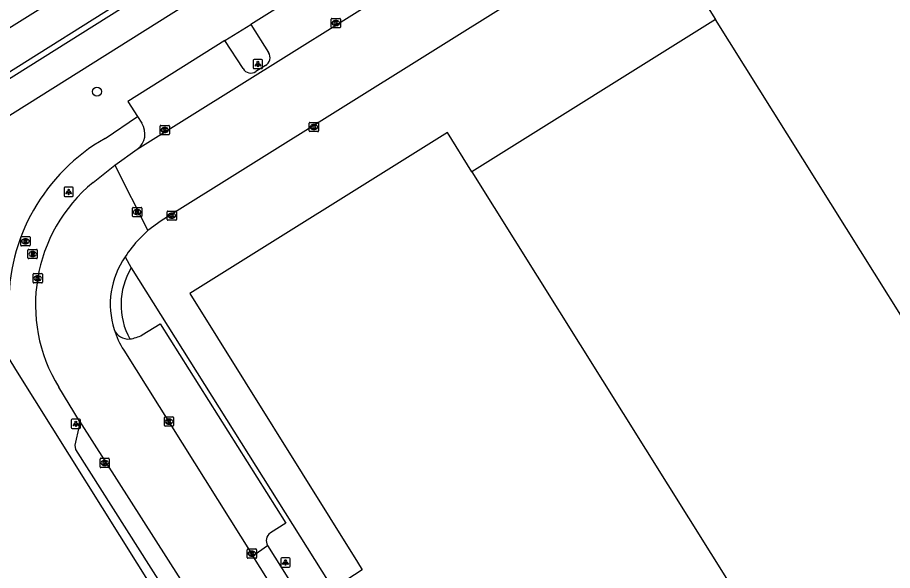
# Model space of a CAD drawing. Extents: x 158461 to 159795, y 387220 to 388672.
# Drawn here: x 158601.3 to 158695.7, y 387894.9 to 387954.6 of the extents above; entities that cross this region are included whole.
import ezdxf

# ---------------------------------------------------------------- set-up
doc = ezdxf.new("R2010")
doc.units = 0
for name, color, linetype in [('IMGEO_Boom', 7, 'Continuous'), ('IMGEO_Groenvoorziening', 7, 'Continuous'), ('IMGEO_Haag', 7, 'Continuous'), ('IMGEO_Kolk', 7, 'Continuous'), ('IMGEO_Lichtpunt', 7, 'Continuous'), ('IMGEO_Pand', 7, 'Continuous'), ('IMGEO_Parkeervlak_open', 7, 'Continuous'), ('IMGEO_Rijbaan_lokaal_gesloten', 7, 'Continuous'), ('IMGEO_Rioolput', 7, 'Continuous'), ('IMGEO_Voetpad_open', 7, 'Continuous')]:
    doc.layers.add(name, color=color, linetype=linetype)

msp = doc.modelspace()

# ---------------------------------------------------------------- linework, layer by layer
at = {"layer": 'IMGEO_Boom'}
msp.add_circle((158609.844, 387946.569), 0.489, dxfattribs=at)
at = {"layer": 'IMGEO_Groenvoorziening'}
for points in [[(158682.361, 388002.322), (158681.495, 388001.799), (158681.34, 388000), (158681.403, 387998.044), (158681.503, 387994.979), (158681.122, 387994.739), (158591.006, 387938.082)], [(158623.656, 387952.083), (158626.454, 387953.83)]]:
    msp.add_lwpolyline(points, dxfattribs=at)
at = {"layer": 'IMGEO_Haag'}
msp.add_lwpolyline([(158590.888, 387942.023), (158622.635, 387961.983), (158622.315, 387962.491), (158590.568, 387942.531), (158590.888, 387942.023)], dxfattribs=at)
at = {"layer": 'IMGEO_Kolk'}
for p, q in [((158635.19, 387954.472), (158636.042, 387954.472)), ((158635.115, 387953.546), (158635.115, 387954.398)), ((158635.626, 387953.692), (158635.601, 387953.692)), ((158635.603, 387954.252), (158635.628, 387954.252)), ((158636.116, 387954.398), (158636.116, 387953.546)), ((158636.042, 387953.472), (158635.19, 387953.472)), ((158632.754, 387942.325), (158632.754, 387943.177)), ((158632.829, 387943.251), (158633.681, 387943.251)), ((158633.755, 387943.177), (158633.755, 387942.325)), ((158616.655, 387942.001), (158616.655, 387942.853)), ((158616.73, 387942.927), (158617.582, 387942.927)), ((158617.143, 387942.707), (158617.168, 387942.707)), ((158617.656, 387942.853), (158617.656, 387942.001)), ((158633.681, 387942.251), (158632.829, 387942.251)), ((158633.265, 387942.471), (158633.24, 387942.471)), ((158633.242, 387943.031), (158633.267, 387943.031)), ((158617.582, 387941.927), (158616.73, 387941.927)), ((158617.166, 387942.147), (158617.141, 387942.147)), ((158617.493, 387933.683), (158618.345, 387933.683)), ((158617.418, 387932.757), (158617.418, 387933.609)), ((158617.929, 387932.903), (158617.904, 387932.903)), ((158617.906, 387933.463), (158617.931, 387933.463)), ((158618.419, 387933.609), (158618.419, 387932.757)), ((158618.345, 387932.683), (158617.493, 387932.683)), ((158602.948, 387925.999), (158602.948, 387926.851)), ((158603.023, 387926.925), (158603.875, 387926.925)), ((158603.459, 387926.145), (158603.434, 387926.145)), ((158603.436, 387926.705), (158603.461, 387926.705)), ((158603.949, 387926.851), (158603.949, 387925.999)), ((158603.875, 387925.925), (158603.023, 387925.925)), ((158617.115, 387910.533), (158617.115, 387911.385)), ((158617.19, 387911.459), (158618.042, 387911.459)), ((158617.603, 387911.239), (158617.628, 387911.239)), ((158618.116, 387911.385), (158618.116, 387910.533)), ((158618.042, 387910.459), (158617.19, 387910.459)), ((158617.626, 387910.679), (158617.601, 387910.679)), ((158610.176, 387906.062), (158610.176, 387906.914)), ((158610.251, 387906.988), (158611.103, 387906.988)), ((158610.664, 387906.768), (158610.689, 387906.768)), ((158611.177, 387906.914), (158611.177, 387906.062)), ((158611.103, 387905.988), (158610.251, 387905.988)), ((158610.687, 387906.208), (158610.662, 387906.208)), ((158626.064, 387896.273), (158626.064, 387897.125)), ((158626.139, 387897.199), (158626.991, 387897.199)), ((158626.552, 387896.979), (158626.577, 387896.979)), ((158627.065, 387897.125), (158627.065, 387896.273)), ((158626.991, 387896.199), (158626.139, 387896.199)), ((158626.575, 387896.419), (158626.55, 387896.419))]:
    msp.add_line(p, q, dxfattribs=at)
for points in [[(158635.19, 387954.472), (158636.042, 387954.472)], [(158635.115, 387953.546), (158635.115, 387954.398)], [(158635.436, 387954.172), (158635.559, 387954.172), (158635.559, 387954.021), (158635.689, 387954.172), (158635.853, 387954.172), (158635.707, 387954.021), (158635.86, 387953.772), (158635.708, 387953.772), (158635.623, 387953.936), (158635.559, 387953.869), (158635.559, 387953.772), (158635.436, 387953.772), (158635.436, 387954.172)], [(158636.116, 387954.398), (158636.116, 387953.546)], [(158636.042, 387953.472), (158635.19, 387953.472)], [(158632.754, 387942.325), (158632.754, 387943.177)], [(158632.829, 387943.251), (158633.681, 387943.251)], [(158633.755, 387943.177), (158633.755, 387942.325)], [(158616.655, 387942.001), (158616.655, 387942.853)], [(158616.73, 387942.927), (158617.582, 387942.927)], [(158616.976, 387942.627), (158617.099, 387942.627), (158617.099, 387942.476), (158617.229, 387942.627), (158617.393, 387942.627), (158617.247, 387942.476), (158617.4, 387942.227), (158617.248, 387942.227), (158617.163, 387942.391), (158617.099, 387942.324), (158617.099, 387942.227), (158616.976, 387942.227), (158616.976, 387942.627)], [(158617.656, 387942.853), (158617.656, 387942.001)], [(158633.681, 387942.251), (158632.829, 387942.251)], [(158633.075, 387942.951), (158633.198, 387942.951), (158633.198, 387942.8), (158633.328, 387942.951), (158633.492, 387942.951), (158633.346, 387942.8), (158633.499, 387942.551), (158633.347, 387942.551), (158633.262, 387942.715), (158633.198, 387942.648), (158633.198, 387942.551), (158633.075, 387942.551), (158633.075, 387942.951)], [(158617.582, 387941.927), (158616.73, 387941.927)], [(158617.493, 387933.683), (158618.345, 387933.683)], [(158617.418, 387932.757), (158617.418, 387933.609)], [(158617.739, 387933.383), (158617.862, 387933.383), (158617.862, 387933.232), (158617.992, 387933.383), (158618.156, 387933.383), (158618.01, 387933.232), (158618.163, 387932.983), (158618.011, 387932.983), (158617.926, 387933.147), (158617.862, 387933.08), (158617.862, 387932.983), (158617.739, 387932.983), (158617.739, 387933.383)], [(158618.419, 387933.609), (158618.419, 387932.757)], [(158618.345, 387932.683), (158617.493, 387932.683)], [(158602.948, 387925.999), (158602.948, 387926.851)], [(158603.023, 387926.925), (158603.875, 387926.925)], [(158603.269, 387926.625), (158603.392, 387926.625), (158603.392, 387926.474), (158603.522, 387926.625), (158603.686, 387926.625), (158603.54, 387926.474), (158603.693, 387926.225), (158603.541, 387926.225), (158603.456, 387926.389), (158603.392, 387926.322), (158603.392, 387926.225), (158603.269, 387926.225), (158603.269, 387926.625)], [(158603.949, 387926.851), (158603.949, 387925.999)], [(158603.875, 387925.925), (158603.023, 387925.925)], [(158617.115, 387910.533), (158617.115, 387911.385)], [(158617.19, 387911.459), (158618.042, 387911.459)], [(158617.436, 387911.159), (158617.559, 387911.159), (158617.559, 387911.008), (158617.689, 387911.159), (158617.853, 387911.159), (158617.707, 387911.008), (158617.86, 387910.759), (158617.708, 387910.759), (158617.623, 387910.923), (158617.559, 387910.856), (158617.559, 387910.759), (158617.436, 387910.759), (158617.436, 387911.159)], [(158618.116, 387911.385), (158618.116, 387910.533)], [(158618.042, 387910.459), (158617.19, 387910.459)], [(158610.176, 387906.062), (158610.176, 387906.914)], [(158610.251, 387906.988), (158611.103, 387906.988)], [(158610.497, 387906.688), (158610.62, 387906.688), (158610.62, 387906.537), (158610.75, 387906.688), (158610.914, 387906.688), (158610.768, 387906.537), (158610.921, 387906.288), (158610.769, 387906.288), (158610.684, 387906.452), (158610.62, 387906.385), (158610.62, 387906.288), (158610.497, 387906.288), (158610.497, 387906.688)], [(158611.177, 387906.914), (158611.177, 387906.062)], [(158611.103, 387905.988), (158610.251, 387905.988)], [(158626.064, 387896.273), (158626.064, 387897.125)], [(158626.139, 387897.199), (158626.991, 387897.199)], [(158626.385, 387896.899), (158626.508, 387896.899), (158626.508, 387896.748), (158626.638, 387896.899), (158626.802, 387896.899), (158626.656, 387896.748), (158626.809, 387896.499), (158626.657, 387896.499), (158626.572, 387896.663), (158626.508, 387896.596), (158626.508, 387896.499), (158626.385, 387896.499), (158626.385, 387896.899)], [(158627.065, 387897.125), (158627.065, 387896.273)], [(158626.991, 387896.199), (158626.139, 387896.199)]]:
    msp.add_lwpolyline(points, dxfattribs=at)
for centre, start, end in [((158635.192, 387954.396), 91.55205, 178.44795), ((158635.192, 387954.396), 91.55205, 178.44795), ((158636.04, 387954.396), 1.55205, 88.44795), ((158636.04, 387954.396), 1.55205, 88.44795), ((158635.192, 387953.548), 181.55205, 268.44795), ((158635.192, 387953.548), 181.55205, 268.44795), ((158636.04, 387953.548), 271.55205, 358.44795), ((158636.04, 387953.548), 271.55205, 358.44795), ((158632.831, 387943.175), 91.55205, 178.44795), ((158632.831, 387943.175), 91.55205, 178.44795), ((158633.679, 387943.175), 1.55205, 88.44795), ((158633.679, 387943.175), 1.55205, 88.44795), ((158616.732, 387942.851), 91.55205, 178.44795), ((158616.732, 387942.851), 91.55205, 178.44795), ((158617.58, 387942.851), 1.55205, 88.44795), ((158617.58, 387942.851), 1.55205, 88.44795), ((158632.831, 387942.327), 181.55205, 268.44795), ((158632.831, 387942.327), 181.55205, 268.44795), ((158633.679, 387942.327), 271.55205, 358.44795), ((158633.679, 387942.327), 271.55205, 358.44795), ((158616.732, 387942.003), 181.55205, 268.44795), ((158616.732, 387942.003), 181.55205, 268.44795), ((158617.58, 387942.003), 271.55205, 358.44795), ((158617.58, 387942.003), 271.55205, 358.44795), ((158617.495, 387933.607), 91.55205, 178.44795), ((158617.495, 387933.607), 91.55205, 178.44795), ((158618.343, 387933.607), 1.55205, 88.44795), ((158618.343, 387933.607), 1.55205, 88.44795), ((158617.495, 387932.759), 181.55205, 268.44795), ((158617.495, 387932.759), 181.55205, 268.44795), ((158618.343, 387932.759), 271.55205, 358.44795), ((158618.343, 387932.759), 271.55205, 358.44795), ((158603.025, 387926.849), 91.55205, 178.44795), ((158603.025, 387926.849), 91.55205, 178.44795), ((158603.873, 387926.849), 1.55205, 88.44795), ((158603.873, 387926.849), 1.55205, 88.44795), ((158603.025, 387926.001), 181.55205, 268.44795), ((158603.025, 387926.001), 181.55205, 268.44795), ((158603.873, 387926.001), 271.55205, 358.44795), ((158603.873, 387926.001), 271.55205, 358.44795), ((158617.192, 387911.383), 91.55205, 178.44795), ((158617.192, 387911.383), 91.55205, 178.44795), ((158618.04, 387911.383), 1.55205, 88.44795), ((158618.04, 387911.383), 1.55205, 88.44795), ((158617.192, 387910.535), 181.55205, 268.44795), ((158617.192, 387910.535), 181.55205, 268.44795), ((158618.04, 387910.535), 271.55205, 358.44795), ((158618.04, 387910.535), 271.55205, 358.44795), ((158610.253, 387906.912), 91.55205, 178.44795), ((158610.253, 387906.912), 91.55205, 178.44795), ((158611.101, 387906.912), 1.55205, 88.44795), ((158611.101, 387906.912), 1.55205, 88.44795), ((158610.253, 387906.064), 181.55205, 268.44795), ((158610.253, 387906.064), 181.55205, 268.44795), ((158611.101, 387906.064), 271.55205, 358.44795), ((158611.101, 387906.064), 271.55205, 358.44795), ((158626.141, 387897.123), 91.55205, 178.44795), ((158626.141, 387897.123), 91.55205, 178.44795), ((158626.989, 387897.123), 1.55205, 88.44795), ((158626.989, 387897.123), 1.55205, 88.44795), ((158626.141, 387896.275), 181.55205, 268.44795), ((158626.141, 387896.275), 181.55205, 268.44795), ((158626.989, 387896.275), 271.55205, 358.44795), ((158626.989, 387896.275), 271.55205, 358.44795)]:
    msp.add_arc(centre, 0.0765, start, end, dxfattribs=at)
for centre, major_axis, ratio, start_param, end_param in [((158635.602, 387953.972), (-0.387, 0.002), 0.722429, 4.712389, 7.853982), ((158635.627, 387953.972), (-0.39, 0.002), 0.717154, 1.570796, 4.712389), ((158617.142, 387942.427), (-0.387, 0.002), 0.722429, 4.712389, 7.853982), ((158617.167, 387942.427), (-0.39, 0.002), 0.717154, 1.570796, 4.712389), ((158633.241, 387942.751), (-0.387, 0.002), 0.722429, 4.712389, 7.853982), ((158633.266, 387942.751), (-0.39, 0.002), 0.717154, 1.570796, 4.712389), ((158617.905, 387933.183), (-0.387, 0.002), 0.722429, 4.712389, 7.853982), ((158617.93, 387933.183), (-0.39, 0.002), 0.717154, 1.570796, 4.712389), ((158603.435, 387926.425), (-0.387, 0.002), 0.722429, 4.712389, 7.853982), ((158603.46, 387926.425), (-0.39, 0.002), 0.717154, 1.570796, 4.712389), ((158617.602, 387910.959), (-0.387, 0.002), 0.722429, 4.712389, 7.853982), ((158617.627, 387910.959), (-0.39, 0.002), 0.717154, 1.570796, 4.712389), ((158610.663, 387906.488), (-0.387, 0.002), 0.722429, 4.712389, 7.853982), ((158610.688, 387906.488), (-0.39, 0.002), 0.717154, 1.570796, 4.712389), ((158626.551, 387896.699), (-0.387, 0.002), 0.722429, 4.712389, 7.853982), ((158626.576, 387896.699), (-0.39, 0.002), 0.717154, 1.570796, 4.712389)]:
    msp.add_ellipse(centre, major_axis=major_axis, ratio=ratio, start_param=start_param, end_param=end_param, dxfattribs=at)
at = {"layer": 'IMGEO_Lichtpunt'}
for p, q in [((158626.715, 387949.954), (158626.715, 387949.147)), ((158626.715, 387949.954), (158626.715, 387949.147)), ((158627.617, 387950.049), (158626.809, 387950.049)), ((158627.617, 387950.049), (158626.809, 387950.049)), ((158627.711, 387949.147), (158627.711, 387949.954)), ((158627.711, 387949.147), (158627.711, 387949.954)), ((158626.809, 387949.053), (158627.617, 387949.053)), ((158626.809, 387949.053), (158627.617, 387949.053)), ((158606.289, 387936.155), (158606.289, 387935.348)), ((158606.289, 387936.155), (158606.289, 387935.348)), ((158607.191, 387936.25), (158606.383, 387936.25)), ((158607.191, 387936.25), (158606.383, 387936.25)), ((158607.285, 387935.348), (158607.285, 387936.155)), ((158607.285, 387935.348), (158607.285, 387936.155)), ((158606.383, 387935.254), (158607.191, 387935.254)), ((158606.383, 387935.254), (158607.191, 387935.254)), ((158607.07, 387911.111), (158607.07, 387910.304)), ((158607.07, 387911.111), (158607.07, 387910.304)), ((158607.972, 387911.206), (158607.164, 387911.206)), ((158607.972, 387911.206), (158607.164, 387911.206)), ((158608.066, 387910.304), (158608.066, 387911.111)), ((158608.066, 387910.304), (158608.066, 387911.111)), ((158607.164, 387910.21), (158607.972, 387910.21)), ((158607.164, 387910.21), (158607.972, 387910.21)), ((158629.689, 387896.144), (158629.689, 387895.337)), ((158629.689, 387896.144), (158629.689, 387895.337)), ((158630.591, 387896.239), (158629.783, 387896.239)), ((158630.591, 387896.239), (158629.783, 387896.239)), ((158630.685, 387895.337), (158630.685, 387896.144)), ((158630.685, 387895.337), (158630.685, 387896.144)), ((158629.783, 387895.243), (158630.591, 387895.243)), ((158629.783, 387895.243), (158630.591, 387895.243))]:
    msp.add_line(p, q, dxfattribs=at)
for points in [[(158627.089, 387949.618), (158627.128, 387949.59), (158626.94, 387949.328), (158626.902, 387949.355), (158627.089, 387949.618)], [(158627.191, 387949.57), (158627.238, 387949.57), (158627.238, 387949.248), (158627.191, 387949.248), (158627.191, 387949.57)], [(158627.301, 387949.59), (158627.339, 387949.617), (158627.526, 387949.355), (158627.487, 387949.327), (158627.301, 387949.59)], [(158606.663, 387935.819), (158606.702, 387935.791), (158606.514, 387935.529), (158606.476, 387935.556), (158606.663, 387935.819)], [(158606.765, 387935.771), (158606.812, 387935.771), (158606.812, 387935.449), (158606.765, 387935.449), (158606.765, 387935.771)], [(158606.875, 387935.791), (158606.913, 387935.818), (158607.1, 387935.556), (158607.061, 387935.528), (158606.875, 387935.791)], [(158607.444, 387910.775), (158607.483, 387910.747), (158607.295, 387910.485), (158607.257, 387910.512), (158607.444, 387910.775)], [(158607.546, 387910.727), (158607.593, 387910.727), (158607.593, 387910.405), (158607.546, 387910.405), (158607.546, 387910.727)], [(158607.656, 387910.747), (158607.694, 387910.774), (158607.881, 387910.512), (158607.842, 387910.484), (158607.656, 387910.747)], [(158630.063, 387895.808), (158630.102, 387895.78), (158629.914, 387895.518), (158629.876, 387895.545), (158630.063, 387895.808)], [(158630.165, 387895.76), (158630.212, 387895.76), (158630.212, 387895.438), (158630.165, 387895.438), (158630.165, 387895.76)], [(158630.275, 387895.78), (158630.313, 387895.807), (158630.5, 387895.545), (158630.461, 387895.517), (158630.275, 387895.78)]]:
    msp.add_lwpolyline(points, dxfattribs=at)
for centre in [(158627.214, 387949.752), (158606.788, 387935.953), (158607.569, 387910.909), (158630.188, 387895.942)]:
    msp.add_circle(centre, 0.0994, dxfattribs=at)
for centre, start, end in [((158626.809, 387949.954), 90, 180), ((158626.809, 387949.954), 90, 180), ((158627.617, 387949.954), 0, 90), ((158627.617, 387949.954), 0, 90), ((158626.809, 387949.147), 180, 270), ((158626.809, 387949.147), 180, 270), ((158627.617, 387949.147), 270, 0), ((158627.617, 387949.147), 270, 360), ((158606.383, 387936.155), 90, 180), ((158606.383, 387936.155), 90, 180), ((158607.191, 387936.155), 0, 90), ((158607.191, 387936.155), 0, 90), ((158606.383, 387935.348), 180, 270), ((158606.383, 387935.348), 180, 270), ((158607.191, 387935.348), 270, 0), ((158607.191, 387935.348), 270, 360), ((158607.164, 387911.111), 90, 180), ((158607.164, 387911.111), 90, 180), ((158607.972, 387911.111), 0, 90), ((158607.972, 387911.111), 0, 90), ((158607.164, 387910.304), 180, 270), ((158607.164, 387910.304), 180, 270), ((158607.972, 387910.304), 270, 0), ((158607.972, 387910.304), 270, 360), ((158629.783, 387896.144), 90, 180), ((158629.783, 387896.144), 90, 180), ((158630.591, 387896.144), 0, 90), ((158630.591, 387896.144), 0, 90), ((158629.783, 387895.337), 180, 270), ((158629.783, 387895.337), 180, 270), ((158630.591, 387895.337), 270, 0), ((158630.591, 387895.337), 270, 360)]:
    msp.add_arc(centre, 0.0946, start, end, dxfattribs=at)
at = {"layer": 'IMGEO_Pand'}
for points in [[(158698.268, 387973.691), (158673.995, 387958.537), (158676.61, 387954.348)], [(158676.61, 387954.348), (158650.308, 387937.927)], [(158714.098, 387894.495), (158676.61, 387954.348)], [(158650.308, 387937.927), (158647.66, 387942.169), (158619.858, 387924.778), (158637.955, 387895.772), (158638.476, 387894.936), (158636.079, 387893.406)], [(158650.308, 387937.927), (158687.775, 387878.041)], [(158598.232, 387921.11), (158601.246, 387916.289), (158616.005, 387892.681), (158615.918, 387892.626)]]:
    msp.add_lwpolyline(points, dxfattribs=at)
at = {"layer": 'IMGEO_Parkeervlak_open'}
for points in [[(158636.923, 387960.416), (158626.454, 387953.83)], [(158626.454, 387953.83), (158628.369, 387950.78)], [(158623.656, 387952.083), (158613.192, 387945.51), (158614.217, 387943.887)], [(158625.609, 387949.054), (158623.656, 387952.083)], [(158628.017, 387949.404), (158626.996, 387948.731)], [(158626.661, 387896.475), (158628.263, 387897.562)]]:
    msp.add_lwpolyline(points, dxfattribs=at)
for centre, radius, start, end in [((158627.542, 387950.259), 0.978, 299.08335, 32.21799), ((158626.457, 387949.555), 0.985, 210.5794, 303.20219)]:
    msp.add_arc(centre, radius, start, end, dxfattribs=at)
at = {"layer": 'IMGEO_Rijbaan_lokaal_gesloten'}
for points in [[(158586.704, 387944.915), (158674.848, 388000), (158679.799, 388003.099), (158680.443, 388003.507), (158681.258, 388004.023)], [(158614.197, 387940.345), (158690.944, 387988.345)], [(158693.899, 387980.837), (158616.755, 387932.616), (158615.34, 387931.575)], [(158611.756, 387938.648), (158614.197, 387940.345)], [(158609.435, 387936.776), (158611.756, 387938.648)], [(158611.756, 387938.648), (158615.34, 387931.575)], [(158615.34, 387931.575), (158614.436, 387930.699)], [(158612.73, 387918.668), (158626.661, 387896.475)], [(158607.972, 387911.001), (158605.722, 387914.652)], [(158607.972, 387911.001), (158618.852, 387893.891)], [(158654.921, 387851.458), (158626.661, 387896.475)]]:
    msp.add_lwpolyline(points, dxfattribs=at)
for centre, radius, start, end in [((158620.317, 387923.576), 17.108, 129.50336, 211.44268), ((158623.271, 387922.07), 12.35, 135.6745, 147.32013), ((158620.317, 387923.606), 9.039, 145.40602, 197.51746), ((158621.279, 387924.001), 10.076, 198.01178, 211.95408)]:
    msp.add_arc(centre, radius, start, end, dxfattribs=at)
at = {"layer": 'IMGEO_Rioolput'}
for p, q in [((158613.682, 387933.143), (158613.682, 387933.995)), ((158613.757, 387934.069), (158614.609, 387934.069)), ((158614.17, 387933.849), (158614.195, 387933.849)), ((158614.683, 387933.995), (158614.683, 387933.143)), ((158614.609, 387933.069), (158613.757, 387933.069)), ((158614.193, 387933.289), (158614.168, 387933.289)), ((158601.622, 387929.992), (158601.622, 387930.844)), ((158601.697, 387930.918), (158602.549, 387930.918)), ((158602.623, 387930.844), (158602.623, 387929.992)), ((158602.549, 387929.918), (158601.697, 387929.918)), ((158602.133, 387930.138), (158602.108, 387930.138)), ((158602.11, 387930.698), (158602.135, 387930.698)), ((158602.4, 387928.616), (158602.4, 387929.468)), ((158602.475, 387929.542), (158603.327, 387929.542)), ((158602.888, 387929.322), (158602.913, 387929.322)), ((158603.401, 387929.468), (158603.401, 387928.616)), ((158603.327, 387928.542), (158602.475, 387928.542)), ((158602.911, 387928.762), (158602.886, 387928.762))]:
    msp.add_line(p, q, dxfattribs=at)
for points in [[(158613.682, 387933.143), (158613.682, 387933.995)], [(158613.757, 387934.069), (158614.609, 387934.069)], [(158614.271, 387933.767), (158614.019, 387933.769), (158614.019, 387933.369)], [(158614.197, 387933.688), (158614.143, 387933.688), (158614.143, 387933.607)], [(158614.683, 387933.995), (158614.683, 387933.143)], [(158614.609, 387933.069), (158613.757, 387933.069)], [(158614.019, 387933.369), (158614.143, 387933.369), (158614.143, 387933.531), (158614.154, 387933.531)], [(158614.143, 387933.607), (158614.195, 387933.607)], [(158614.201, 387933.502), (158614.272, 387933.369), (158614.412, 387933.369), (158614.347, 387933.495)], [(158601.622, 387929.992), (158601.622, 387930.844)], [(158601.697, 387930.918), (158602.549, 387930.918)], [(158602.623, 387930.844), (158602.623, 387929.992)], [(158602.549, 387929.918), (158601.697, 387929.918)], [(158602.211, 387930.616), (158601.959, 387930.618), (158601.959, 387930.218)], [(158601.959, 387930.218), (158602.083, 387930.218), (158602.083, 387930.38), (158602.094, 387930.38)], [(158602.137, 387930.537), (158602.083, 387930.537), (158602.083, 387930.456)], [(158602.083, 387930.456), (158602.135, 387930.456)], [(158602.141, 387930.351), (158602.212, 387930.218), (158602.352, 387930.218), (158602.287, 387930.344)], [(158602.4, 387928.616), (158602.4, 387929.468)], [(158602.475, 387929.542), (158603.327, 387929.542)], [(158602.989, 387929.24), (158602.737, 387929.242), (158602.737, 387928.842)], [(158602.737, 387928.842), (158602.861, 387928.842), (158602.861, 387929.004), (158602.872, 387929.004)], [(158602.915, 387929.161), (158602.861, 387929.161), (158602.861, 387929.08)], [(158602.861, 387929.08), (158602.913, 387929.08)], [(158602.919, 387928.975), (158602.99, 387928.842), (158603.13, 387928.842), (158603.065, 387928.968)], [(158603.401, 387929.468), (158603.401, 387928.616)], [(158603.327, 387928.542), (158602.475, 387928.542)]]:
    msp.add_lwpolyline(points, dxfattribs=at)
for centre, radius, start, end in [((158613.759, 387933.993), 0.0765, 91.55205, 178.44795), ((158613.759, 387933.993), 0.0765, 91.55205, 178.44795), ((158614.203, 387933.592), 0.0964, 77.00612, 93.18647), ((158614.217, 387933.649), 0.0378, 276.66336, 79.67722), ((158614.27, 387933.657), 0.109, 350.36119, 89.41601), ((158614.607, 387933.993), 0.0765, 1.55205, 88.44795), ((158614.607, 387933.993), 0.0765, 1.55205, 88.44795), ((158613.759, 387933.145), 0.0765, 181.55205, 268.44795), ((158613.759, 387933.145), 0.0765, 181.55205, 268.44795), ((158614.153, 387933.478), 0.0533, 26.02933, 88.69889), ((158614.179, 387933.796), 0.19, 274.7715, 282.96867), ((158614.268, 387933.657), 0.112, 277.58423, 350.98172), ((158614.252, 387933.442), 0.108, 29.51342, 73.79051), ((158614.607, 387933.145), 0.0765, 271.55205, 358.44795), ((158614.607, 387933.145), 0.0765, 271.55205, 358.44795), ((158601.699, 387930.842), 0.0765, 91.55205, 178.44795), ((158601.699, 387930.842), 0.0765, 91.55205, 178.44795), ((158602.547, 387930.842), 0.0765, 1.55205, 88.44795), ((158602.547, 387930.842), 0.0765, 1.55205, 88.44795), ((158601.699, 387929.994), 0.0765, 181.55205, 268.44795), ((158601.699, 387929.994), 0.0765, 181.55205, 268.44795), ((158602.093, 387930.327), 0.0533, 26.02933, 88.69889), ((158602.119, 387930.645), 0.19, 274.7715, 282.96867), ((158602.143, 387930.441), 0.0964, 77.00612, 93.18647), ((158602.157, 387930.498), 0.0378, 276.66336, 79.67722), ((158602.21, 387930.506), 0.109, 350.36119, 89.41601), ((158602.208, 387930.506), 0.112, 277.58423, 350.98172), ((158602.192, 387930.291), 0.108, 29.51342, 73.79051), ((158602.547, 387929.994), 0.0765, 271.55205, 358.44795), ((158602.547, 387929.994), 0.0765, 271.55205, 358.44795), ((158602.477, 387929.466), 0.0765, 91.55205, 178.44795), ((158602.477, 387929.466), 0.0765, 91.55205, 178.44795), ((158602.871, 387928.951), 0.0533, 26.02933, 88.69889), ((158602.897, 387929.269), 0.19, 274.7715, 282.96867), ((158602.921, 387929.065), 0.0964, 77.00612, 93.18647), ((158602.935, 387929.122), 0.0378, 276.66336, 79.67722), ((158602.988, 387929.13), 0.109, 350.36119, 89.41601), ((158602.986, 387929.13), 0.112, 277.58423, 350.98172), ((158602.97, 387928.915), 0.108, 29.51342, 73.79051), ((158603.325, 387929.466), 0.0765, 1.55205, 88.44795), ((158603.325, 387929.466), 0.0765, 1.55205, 88.44795), ((158602.477, 387928.618), 0.0765, 181.55205, 268.44795), ((158602.477, 387928.618), 0.0765, 181.55205, 268.44795), ((158603.325, 387928.618), 0.0765, 271.55205, 358.44795), ((158603.325, 387928.618), 0.0765, 271.55205, 358.44795)]:
    msp.add_arc(centre, radius, start, end, dxfattribs=at)
for centre, major_axis, ratio, start_param, end_param in [((158614.169, 387933.569), (-0.387, 0.002), 0.722429, 4.712389, 7.853982), ((158614.194, 387933.569), (-0.39, 0.002), 0.717154, 1.570796, 4.712389), ((158602.109, 387930.418), (-0.387, 0.002), 0.722429, 4.712389, 7.853982), ((158602.134, 387930.418), (-0.39, 0.002), 0.717154, 1.570796, 4.712389), ((158602.887, 387929.042), (-0.387, 0.002), 0.722429, 4.712389, 7.853982), ((158602.912, 387929.042), (-0.39, 0.002), 0.717154, 1.570796, 4.712389)]:
    msp.add_ellipse(centre, major_axis=major_axis, ratio=ratio, start_param=start_param, end_param=end_param, dxfattribs=at)
at = {"layer": 'IMGEO_Voetpad_open'}
for points in [[(158610.717, 387941.518), (158614.217, 387943.887)], [(158614.217, 387943.887), (158614.684, 387943.151)], [(158612.876, 387928.738), (158613.537, 387927.538)], [(158613.537, 387927.538), (158634.9, 387893.55), (158635.657, 387894.028), (158636.079, 387893.406)], [(158614.731, 387920.305), (158616.656, 387921.517), (158630.24, 387900.004), (158628.56, 387898.94)], [(158617.141, 387892.853), (158607.58, 387907.939), (158607.507, 387908.402), (158607.965, 387910.504), (158607.972, 387911.001)], [(158628.263, 387897.562), (158654.868, 387855.235)]]:
    msp.add_lwpolyline(points, dxfattribs=at)
for centre, radius, start, end in [((158612.943, 387942.008), 2.083, 307.02654, 33.28149), ((158620.866, 387923.659), 20.541, 119.60827, 181.3088), ((158620.158, 387923.573), 7.717, 149.08345, 208.67521), ((158613.244, 387921.547), 1.683, 203.15523, 274.86742), ((158612.82, 387923.917), 4.086, 277.98095, 297.88851), ((158629.114, 387898.1), 1.006, 123.38124, 212.29299)]:
    msp.add_arc(centre, radius, start, end, dxfattribs=at)

doc.saveas('drawing.dxf')
